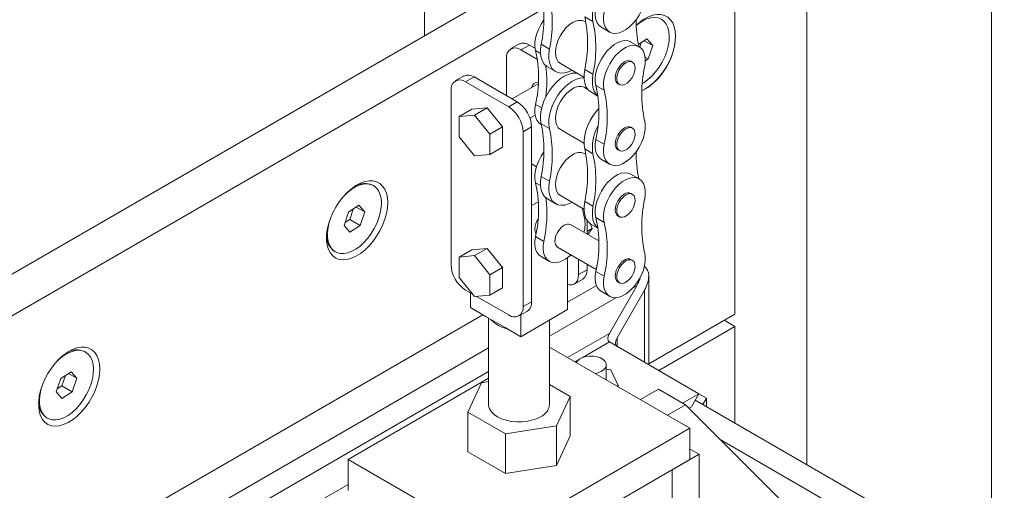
# Model space of a CAD drawing. Header units: millimetres. Extents: x 525 to 29324, y 175 to 20618.
# Tile 455 of 588: x 25311 to 25698, y 12369 to 12554. Entities that reach past the tile are written whole.
import ezdxf

# ---------------------------------------------------------------- set-up
doc = ezdxf.new("R2010")
doc.units = ezdxf.units.MM
doc.linetypes.add('SLD-Continua', pattern=[0])

msp = doc.modelspace()

# ---------------------------------------------------------------- linework, layer by layer
at = {"color": 7, "linetype": 'SLD-Continua', "lineweight": 18, "ltscale": 35}
for p, q in [((25693.2, 12337.65), (25693.2, 13074.61)), ((25620.72, 12379.48), (25620.72, 12995.58)), ((25470.46, 12547.89), (25470.46, 12884.35)), ((25470.46, 12547.89), (25470.46, 12884.35)), ((25470.46, 12547.89), (25470.46, 12884.35)), ((25470.46, 12547.89), (25470.46, 12884.35)), ((25470.46, 12547.89), (25470.46, 12884.35)), ((25470.46, 12547.89), (25470.46, 12884.35)), ((25470.46, 12547.89), (25470.46, 12884.35)), ((25470.46, 12547.89), (25470.46, 12884.35)), ((25470.46, 12547.89), (25470.46, 12884.35)), ((25470.46, 12547.89), (25470.46, 12884.35)), ((25592.44, 12438.64), (25592.44, 12601.97)), ((25592.44, 12438.64), (25592.44, 12601.97)), ((25592.44, 12438.64), (25592.44, 12601.97)), ((25514.15, 12573.11), (25256.33, 12424.31)), ((25514.15, 12573.11), (25256.33, 12424.31)), ((25514.15, 12573.11), (25256.33, 12424.31)), ((25517.29, 12558.6), (25270.47, 12416.14)), ((25517.29, 12558.6), (25270.47, 12416.14)), ((25517.29, 12558.6), (25270.47, 12416.14)), ((25536.64, 12553.41), (25533.38, 12555.3)), ((25533.83, 12553.21), (25533.36, 12553.48)), ((25539.92, 12551.2), (25543.19, 12549.31)), ((25507.66, 12544.63), (25504.29, 12542.68)), ((25511.66, 12544.23), (25508.29, 12542.29)), ((25511.66, 12544.23), (25513.9, 12542.94)), ((25516.28, 12544.54), (25519.55, 12542.65)), ((25554.81, 12543.52), (25551.55, 12545.41)), ((25557.82, 12546.61), (25554.48, 12544.42)), ((25557.82, 12546.61), (25554.48, 12544.42)), ((25557.82, 12546.61), (25554.48, 12544.42)), ((25554.99, 12543.41), (25555.57, 12545.14)), ((25554.99, 12543.41), (25555.57, 12545.14)), ((25554.99, 12543.41), (25555.57, 12545.14)), ((25556.78, 12545.93), (25560.1, 12544.01)), ((25556.78, 12545.93), (25560.1, 12544.01)), ((25556.78, 12545.93), (25560.1, 12544.01)), ((25560.1, 12544.01), (25557.82, 12546.61)), ((25560.1, 12544.01), (25557.82, 12546.61)), ((25560.1, 12544.01), (25557.82, 12546.61)), ((25558.31, 12538.74), (25560.1, 12544.01)), ((25558.31, 12538.74), (25560.1, 12544.01)), ((25558.31, 12538.74), (25560.1, 12544.01)), ((25508.29, 12542.29), (25514.79, 12538.54)), ((25514.08, 12542.04), (25516.02, 12540.91)), ((25502.64, 12524.33), (25502.64, 12539.02)), ((25523.84, 12536.98), (25533.09, 12531.64)), ((25552.13, 12537.53), (25551.55, 12537.87)), ((25557.15, 12539.41), (25558.31, 12538.74)), ((25557.15, 12539.41), (25558.31, 12538.74)), ((25557.15, 12539.41), (25558.31, 12538.74)), ((25557.22, 12538.03), (25558.31, 12538.74)), ((25557.22, 12538.03), (25558.31, 12538.74)), ((25557.22, 12538.03), (25558.31, 12538.74)), ((25485.91, 12532.07), (25482.54, 12530.13)), ((25518.73, 12535.67), (25522, 12533.79)), ((25536.64, 12532.79), (25533.38, 12534.67)), ((25489.91, 12531.68), (25486.54, 12529.73)), ((25486.54, 12529.73), (25503.51, 12519.94)), ((25489.91, 12531.68), (25506.88, 12521.88)), ((25515.15, 12528.99), (25504.85, 12523.05)), ((25541.05, 12526.47), (25537.78, 12528.36)), ((25546.45, 12529.04), (25547.04, 12528.7)), ((25480.88, 12457.87), (25480.88, 12526.46)), ((25534.62, 12526.82), (25533.36, 12527.55)), ((25535.83, 12525.8), (25538.58, 12524.21)), ((25503.51, 12519.94), (25506.88, 12521.88)), ((25514.08, 12520.89), (25516.48, 12519.51)), ((25489.01, 12519.08), (25484.07, 12516.22)), ((25490.08, 12516.76), (25484.07, 12516.22)), ((25495.03, 12519.62), (25489.01, 12519.08)), ((25495.03, 12519.62), (25490.08, 12516.76)), ((25496.09, 12509.29), (25490.08, 12516.76)), ((25501.04, 12512.14), (25495.03, 12519.62)), ((25511.87, 12515.55), (25513.94, 12516.75)), ((25484.07, 12516.22), (25484.07, 12508.21)), ((25516.22, 12513.02), (25516.37, 12512.94)), ((25516.28, 12513.31), (25519.55, 12511.42)), ((25501.04, 12512.14), (25496.09, 12509.29)), ((25496.09, 12501.27), (25496.09, 12509.29)), ((25501.04, 12504.13), (25501.04, 12512.14)), ((25512.53, 12512.08), (25509.17, 12510.14)), ((25509.17, 12510.14), (25509.17, 12441.54)), ((25512.53, 12512.08), (25512.53, 12443.48)), ((25523.84, 12511.05), (25533.09, 12505.71)), ((25552.13, 12511.6), (25551.55, 12511.94)), ((25484.07, 12508.21), (25490.08, 12500.73)), ((25541.05, 12505.33), (25537.78, 12507.21)), ((25490.08, 12500.73), (25496.09, 12501.27)), ((25501.04, 12504.13), (25496.09, 12501.27)), ((25533.83, 12501.35), (25533.36, 12501.62)), ((25536.64, 12501.55), (25533.38, 12503.44)), ((25546.45, 12503.11), (25547.04, 12502.77)), ((25514.44, 12496.43), (25512.53, 12497.54)), ((25539.92, 12499.34), (25543.19, 12497.46)), ((25554.81, 12491.66), (25551.55, 12493.55)), ((25514.08, 12490.18), (25516.02, 12489.06)), ((25516.28, 12492.68), (25519.55, 12490.8)), ((25450.39, 12489.03), (25450.03, 12489.24)), ((25450.39, 12489.03), (25450.03, 12489.24)), ((25450.39, 12489.03), (25450.03, 12489.24)), ((25552.13, 12485.67), (25551.55, 12486.01)), ((25512.53, 12481.21), (25515.18, 12482.74)), ((25518.73, 12483.81), (25522, 12481.93)), ((25523.84, 12485.12), (25533.09, 12479.78)), ((25536.64, 12480.93), (25533.38, 12482.81)), ((25440.61, 12478.64), (25438.82, 12473.37)), ((25440.61, 12478.64), (25438.82, 12473.37)), ((25440.61, 12478.64), (25438.82, 12473.37)), ((25444.68, 12481.31), (25440.61, 12478.64)), ((25444.68, 12481.31), (25440.61, 12478.64)), ((25444.68, 12481.31), (25440.61, 12478.64)), ((25441.07, 12475.81), (25442.44, 12479.84)), ((25441.07, 12475.81), (25442.44, 12479.84)), ((25441.07, 12475.81), (25442.44, 12479.84)), ((25443.64, 12480.63), (25446.96, 12478.72)), ((25443.64, 12480.63), (25446.96, 12478.72)), ((25443.64, 12480.63), (25446.96, 12478.72)), ((25446.96, 12478.72), (25444.68, 12481.31)), ((25446.96, 12478.72), (25444.68, 12481.31)), ((25446.96, 12478.72), (25444.68, 12481.31)), ((25445.17, 12473.45), (25446.96, 12478.72)), ((25445.17, 12473.45), (25446.96, 12478.72)), ((25445.17, 12473.45), (25446.96, 12478.72)), ((25439.24, 12474.61), (25441.07, 12475.81)), ((25439.24, 12474.61), (25441.07, 12475.81)), ((25439.24, 12474.61), (25441.07, 12475.81)), ((25441.07, 12475.81), (25445.17, 12473.45)), ((25441.07, 12475.81), (25445.17, 12473.45)), ((25441.07, 12475.81), (25445.17, 12473.45)), ((25534.29, 12475.4), (25534.29, 12470.04)), ((25535.52, 12474.14), (25536.28, 12472.2)), ((25535.57, 12474.03), (25535.64, 12474.06)), ((25535.83, 12473.95), (25538.58, 12472.36)), ((25541.05, 12474.61), (25537.78, 12476.5)), ((25546.45, 12477.18), (25547.04, 12476.85)), ((25438.82, 12473.37), (25441.1, 12470.77)), ((25438.82, 12473.37), (25441.1, 12470.77)), ((25438.82, 12473.37), (25441.1, 12470.77)), ((25441.1, 12470.77), (25445.17, 12473.45)), ((25441.1, 12470.77), (25445.17, 12473.45)), ((25441.1, 12470.77), (25445.17, 12473.45)), ((25538.95, 12467.35), (25527.84, 12473.76)), ((25536.28, 12472.2), (25534.29, 12471.05)), ((25536.28, 12472.2), (25534.63, 12469.85)), ((25514.08, 12469.03), (25517.34, 12467.15)), ((25435.04, 12463.26), (25435.39, 12463.05)), ((25435.04, 12463.26), (25435.39, 12463.05)), ((25435.04, 12463.26), (25435.39, 12463.05)), ((25489.01, 12463.88), (25484.07, 12461.02)), ((25495.03, 12464.42), (25489.01, 12463.88)), ((25495.03, 12464.42), (25490.08, 12461.56)), ((25501.04, 12456.94), (25495.03, 12464.42)), ((25522.75, 12464.94), (25537.94, 12456.17)), ((25490.08, 12461.56), (25484.07, 12461.02)), ((25484.07, 12461.02), (25484.07, 12453)), ((25496.09, 12454.08), (25490.08, 12461.56)), ((25516.22, 12461.17), (25519.49, 12459.28)), ((25526.68, 12460.79), (25526.68, 12440.37)), ((25530.92, 12460.22), (25530.92, 12454.1)), ((25552.13, 12459.74), (25551.55, 12460.08)), ((25501.04, 12456.94), (25496.09, 12454.08)), ((25501.04, 12448.92), (25501.04, 12456.94)), ((25530.92, 12454.1), (25534.29, 12456.04)), ((25534.29, 12458.28), (25534.29, 12456.04)), ((25541.05, 12453.47), (25537.78, 12455.35)), ((25556.86, 12457.27), (25556.83, 12457.29)), ((25484.07, 12453), (25490.08, 12445.53)), ((25496.09, 12446.07), (25496.09, 12454.08)), ((25529.26, 12450.43), (25532.63, 12452.38)), ((25546.45, 12451.26), (25547.04, 12450.92)), ((25558.53, 12418.76), (25558.53, 12453.59)), ((25489.33, 12446.46), (25486.54, 12448.07)), ((25488.49, 12446.94), (25488.49, 12441.19)), ((25501.04, 12448.92), (25496.09, 12446.07)), ((25538.01, 12449.86), (25526.68, 12443.32)), ((25539.92, 12447.49), (25543.19, 12445.6)), ((25543.09, 12431.05), (25553.86, 12449.71)), ((25543.13, 12431.03), (25553.9, 12449.69)), ((25546.09, 12429.32), (25556.86, 12447.98)), ((25553.86, 12449.71), (25552.17, 12448.74)), ((25553.9, 12449.69), (25553.9, 12449.78)), ((25556.86, 12419.72), (25556.86, 12447.98)), ((25490.08, 12445.53), (25496.09, 12446.07)), ((25503.51, 12438.27), (25490.82, 12445.59)), ((25509.17, 12441.54), (25512.53, 12443.48)), ((25545.83, 12445.08), (25519.59, 12429.93)), ((25488.49, 12441.19), (25494.72, 12437.6)), ((25507.51, 12437.88), (25510.88, 12439.82)), ((25517.48, 12435.07), (25526.68, 12440.37)), ((25493.37, 12438.38), (25222.64, 12282.13)), ((25494.72, 12437.6), (25502.07, 12433.36)), ((25495.59, 12437.1), (25495.59, 12403.22)), ((25496.56, 12436.42), (25496.41, 12436.62)), ((25496.56, 12436.42), (25496.55, 12436.54)), ((25508.29, 12438.33), (25508.29, 12429.76)), ((25519.59, 12403.22), (25519.59, 12436.28)), ((25558.53, 12419.07), (25592.44, 12438.64)), ((25558.53, 12419.07), (25592.44, 12438.64)), ((25558.53, 12419.07), (25592.44, 12438.64)), ((25592.44, 12433.74), (25588.19, 12436.19)), ((25592.44, 12433.74), (25588.19, 12436.19)), ((25592.44, 12433.74), (25588.19, 12436.19)), ((25502.07, 12433.36), (25508.29, 12429.76)), ((25502.85, 12432.9), (25502.86, 12432.78)), ((25503.2, 12432.7), (25502.86, 12432.78)), ((25508.29, 12429.76), (25517.48, 12435.07)), ((25516.18, 12434.32), (25515.96, 12434.19)), ((25592.44, 12433.74), (25562.51, 12416.46)), ((25592.44, 12433.74), (25562.51, 12416.46)), ((25592.44, 12433.74), (25562.51, 12416.46)), ((25592.44, 12395.81), (25592.44, 12433.74)), ((25592.44, 12395.81), (25592.44, 12433.74)), ((25592.44, 12395.81), (25592.44, 12433.74)), ((25543.09, 12431.05), (25526.67, 12421.58)), ((25543.09, 12427.67), (25532.39, 12421.5)), ((25578.26, 12407.37), (25543.09, 12427.67)), ((25546.09, 12425.94), (25546.09, 12429.32)), ((25495.59, 12425.37), (25224.74, 12269.06)), ((25337.25, 12423.74), (25336.9, 12423.94)), ((25337.25, 12423.74), (25336.9, 12423.94)), ((25337.25, 12423.74), (25336.9, 12423.94)), ((25574.76, 12393.82), (25519.59, 12425.67)), ((25530.98, 12420.68), (25529.6, 12419.89)), ((25495.59, 12416.08), (25224.74, 12259.76)), ((25331.54, 12416.02), (25327.47, 12413.34)), ((25331.54, 12416.02), (25327.47, 12413.34)), ((25331.54, 12416.02), (25327.47, 12413.34)), ((25333.82, 12413.42), (25331.54, 12416.02)), ((25333.82, 12413.42), (25331.54, 12416.02)), ((25333.82, 12413.42), (25331.54, 12416.02)), ((25541.87, 12412.81), (25541.87, 12418.67)), ((25543.63, 12416.77), (25541.87, 12417.05)), ((25546.47, 12410.66), (25543.63, 12416.77)), ((25327.47, 12413.34), (25325.68, 12408.07)), ((25327.47, 12413.34), (25325.68, 12408.07)), ((25327.47, 12413.34), (25325.68, 12408.07)), ((25327.93, 12410.52), (25329.3, 12414.54)), ((25327.93, 12410.52), (25329.3, 12414.54)), ((25327.93, 12410.52), (25329.3, 12414.54)), ((25330.51, 12415.34), (25333.82, 12413.42)), ((25330.51, 12415.34), (25333.82, 12413.42)), ((25330.51, 12415.34), (25333.82, 12413.42)), ((25332.03, 12408.15), (25333.82, 12413.42)), ((25332.03, 12408.15), (25333.82, 12413.42)), ((25332.03, 12408.15), (25333.82, 12413.42)), ((25495.59, 12413.42), (25440.41, 12381.58)), ((25495.59, 12412.12), (25492.89, 12411.7)), ((25325.68, 12408.07), (25327.96, 12405.48)), ((25325.68, 12408.07), (25327.96, 12405.48)), ((25325.68, 12408.07), (25327.96, 12405.48)), ((25326.1, 12409.32), (25327.93, 12410.52)), ((25326.1, 12409.32), (25327.93, 12410.52)), ((25326.1, 12409.32), (25327.93, 12410.52)), ((25327.93, 12410.52), (25332.03, 12408.15)), ((25327.93, 12410.52), (25332.03, 12408.15)), ((25327.93, 12410.52), (25332.03, 12408.15)), ((25327.96, 12405.48), (25332.03, 12408.15)), ((25327.96, 12405.48), (25332.03, 12408.15)), ((25327.96, 12405.48), (25332.03, 12408.15)), ((25492.89, 12411.7), (25487.51, 12400.11)), ((25527.66, 12406.32), (25519.59, 12410.98)), ((25546.03, 12410.41), (25546.47, 12410.66)), ((25546.47, 12410.66), (25546.47, 12410.15)), ((25555.32, 12405.04), (25562.39, 12409.12)), ((25562.39, 12409.12), (25572.99, 12402.99)), ((25522.28, 12394.74), (25527.66, 12406.32)), ((25527.66, 12406.32), (25527.66, 12390.81)), ((25578.26, 12407.37), (25571.83, 12403.66)), ((25578.26, 12407.37), (25575.3, 12402.24)), ((25576.8, 12404.84), (25698.27, 12334.73)), ((25581.26, 12405.64), (25578.26, 12407.37)), ((25579.8, 12403.1), (25581.26, 12405.64)), ((25581.26, 12402.26), (25581.26, 12405.64)), ((25565.93, 12398.92), (25572.99, 12402.99)), ((25572.99, 12402.99), (25611.88, 12364.19)), ((25575.3, 12402.24), (25574.32, 12401.67)), ((25321.9, 12397.96), (25322.25, 12397.76)), ((25321.9, 12397.96), (25322.25, 12397.76)), ((25321.9, 12397.96), (25322.25, 12397.76)), ((25487.51, 12400.11), (25502.21, 12391.63)), ((25487.51, 12400.11), (25487.51, 12384.6)), ((25496.98, 12348.93), (25574.76, 12393.82)), ((25502.21, 12391.63), (25522.28, 12394.74)), ((25522.28, 12394.74), (25522.28, 12379.22)), ((25574.76, 12381.57), (25574.76, 12393.82)), ((25502.21, 12391.63), (25502.21, 12376.11)), ((25522.28, 12379.22), (25527.66, 12390.81)), ((25693.55, 12327.66), (25586.68, 12389.34)), ((25586.68, 12389.34), (25693.55, 12327.66)), ((25574.76, 12385.65), (25578.3, 12383.61)), ((25440.41, 12369.33), (25440.41, 12381.58)), ((25440.41, 12381.58), (25496.98, 12348.93)), ((25487.51, 12384.6), (25502.21, 12376.11)), ((25496.98, 12336.68), (25574.76, 12381.57)), ((25567.69, 12377.49), (25578.3, 12383.61)), ((25578.3, 12383.61), (25578.3, 12297.86)), ((25502.21, 12376.11), (25522.28, 12379.22)), ((25567.69, 12377.49), (25567.69, 12291.74)), ((25440.41, 12371.79), (25224.74, 12247.32))]:
    msp.add_line(p, q, dxfattribs=at)
at = {"color": 7, "linetype": 'SLD-Continua', "lineweight": 18, "ltscale": 35, "flags": 128}
for points in [[(25541.05, 12557.18), (25540.81, 12555.42), (25540.82, 12553.78), (25541.07, 12552.3), (25541.57, 12551.04), (25542.29, 12550.03), (25543.21, 12549.3), (25544.3, 12548.88), (25545.54, 12548.77), (25546.88, 12548.99), (25548.29, 12549.51), (25549.71, 12550.34), (25551.12, 12551.43), (25552.46, 12552.77), (25553.7, 12554.3), (25554.8, 12555.99), (25555.72, 12557.78), (25556.44, 12559.62), (25556.93, 12561.45), (25557.19, 12563.22), (25557.19, 12564.88), (25556.96, 12566.36)], [(25537.78, 12559.07), (25537.54, 12557.31), (25537.55, 12555.66), (25537.81, 12554.19), (25538.3, 12552.93), (25539.02, 12551.92), (25539.92, 12551.2)], [(25569.1, 12547.67), (25568.97, 12549.61), (25568.59, 12551.37), (25567.96, 12552.9), (25567.11, 12554.17), (25566.03, 12555.16), (25564.77, 12555.83), (25563.34, 12556.19), (25561.78, 12556.22), (25560.12, 12555.91), (25558.4, 12555.28), (25556.64, 12554.35), (25554.9, 12553.12), (25553.58, 12551.99)], [(25553.58, 12551.99), (25554.9, 12553.12), (25556.64, 12554.35), (25558.4, 12555.28), (25560.12, 12555.91), (25561.78, 12556.22), (25563.34, 12556.19), (25564.77, 12555.83), (25566.03, 12555.16), (25567.11, 12554.17), (25567.96, 12552.9), (25568.59, 12551.37), (25568.97, 12549.61), (25569.1, 12547.67), (25568.97, 12545.57), (25568.59, 12543.37), (25567.96, 12541.12), (25567.11, 12538.86), (25566.03, 12536.63), (25564.77, 12534.5), (25563.34, 12532.5), (25561.78, 12530.67), (25560.12, 12529.06), (25558.4, 12527.69), (25556.64, 12526.61), (25555.82, 12526.2), (25556.64, 12526.61), (25558.4, 12527.69), (25560.12, 12529.06), (25561.78, 12530.67), (25563.34, 12532.5), (25564.77, 12534.5), (25566.03, 12536.63), (25567.11, 12538.86), (25567.96, 12541.12), (25568.59, 12543.37), (25568.97, 12545.57), (25569.1, 12547.67), (25568.97, 12549.61), (25568.59, 12551.37), (25567.96, 12552.9), (25567.11, 12554.17), (25566.03, 12555.16), (25564.77, 12555.83), (25563.34, 12556.19), (25561.78, 12556.22), (25560.12, 12555.91), (25558.4, 12555.28), (25556.64, 12554.35), (25554.9, 12553.12), (25553.58, 12551.99)], [(25517.38, 12554.16), (25517.33, 12554.1), (25516.24, 12552.41), (25515.31, 12550.62), (25514.6, 12548.78), (25514.1, 12546.95), (25513.85, 12545.18), (25513.84, 12543.52), (25514.08, 12542.04)], [(25528.6, 12553.01), (25527.29, 12552.1), (25526.02, 12550.93), (25524.86, 12549.54), (25523.84, 12547.98), (25523, 12546.32), (25522.38, 12544.61), (25521.99, 12542.93), (25521.87, 12541.34), (25521.99, 12539.9), (25522.38, 12538.66), (25523, 12537.67), (25523.84, 12536.98), (25523.84, 12536.98)], [(25553.65, 12551.91), (25554.62, 12552.67), (25556.24, 12553.71), (25557.86, 12554.46), (25559.43, 12554.91), (25560.93, 12555.03), (25562.31, 12554.84), (25563.54, 12554.32), (25564.59, 12553.51), (25565.45, 12552.41), (25566.08, 12551.04), (25566.48, 12549.46), (25566.63, 12547.68), (25566.53, 12545.75), (25566.19, 12543.72), (25565.61, 12541.63), (25564.81, 12539.54), (25563.8, 12537.49), (25562.6, 12535.53), (25561.26, 12533.7), (25559.79, 12532.06), (25558.23, 12530.63), (25556.62, 12529.45), (25556, 12529.07)], [(25553.65, 12551.91), (25554.62, 12552.67), (25556.24, 12553.71), (25557.86, 12554.46), (25559.43, 12554.91), (25560.93, 12555.03), (25562.31, 12554.84), (25563.54, 12554.32), (25564.59, 12553.51), (25565.45, 12552.41), (25566.08, 12551.04), (25566.48, 12549.46), (25566.63, 12547.68), (25566.53, 12545.75), (25566.19, 12543.72), (25565.61, 12541.63), (25564.81, 12539.54), (25563.8, 12537.49), (25562.6, 12535.53), (25561.26, 12533.7), (25559.79, 12532.06), (25558.23, 12530.63), (25556.62, 12529.45), (25556, 12529.07)], [(25553.65, 12551.91), (25554.62, 12552.67), (25556.24, 12553.71), (25557.86, 12554.46), (25559.43, 12554.91), (25560.93, 12555.03), (25562.31, 12554.84), (25563.54, 12554.32), (25564.59, 12553.51), (25565.45, 12552.41), (25566.08, 12551.04), (25566.48, 12549.46), (25566.63, 12547.68), (25566.53, 12545.75), (25566.19, 12543.72), (25565.61, 12541.63), (25564.81, 12539.54), (25563.8, 12537.49), (25562.6, 12535.53), (25561.26, 12533.7), (25559.79, 12532.06), (25558.23, 12530.63), (25556.62, 12529.45), (25556, 12529.07)], [(25516.28, 12544.54), (25516.02, 12542.63), (25516.02, 12540.85), (25516.28, 12539.24), (25516.78, 12537.84), (25517.51, 12536.7), (25518.46, 12535.84), (25518.73, 12535.67)], [(25551.55, 12545.41), (25551.53, 12545.42), (25550.43, 12545.84), (25549.2, 12545.95), (25547.85, 12545.73), (25546.45, 12545.21), (25545.02, 12544.38), (25543.61, 12543.29), (25542.27, 12541.95), (25541.04, 12540.42), (25539.94, 12538.73), (25539.02, 12536.94), (25538.3, 12535.1), (25537.81, 12533.27), (25537.55, 12531.5), (25537.54, 12529.84), (25537.78, 12528.36)], [(25556.96, 12535.65), (25557.19, 12537.41), (25557.19, 12539.06), (25556.93, 12540.53), (25556.44, 12541.79), (25555.72, 12542.8), (25554.8, 12543.53), (25553.7, 12543.95), (25552.46, 12544.06), (25551.12, 12543.85), (25549.71, 12543.32), (25548.29, 12542.5), (25546.88, 12541.4), (25545.54, 12540.07), (25544.3, 12538.53), (25543.21, 12536.84), (25542.29, 12535.05), (25541.57, 12533.21), (25541.07, 12531.38), (25540.82, 12529.61), (25540.81, 12527.96), (25541.05, 12526.47)], [(25519.55, 12542.65), (25519.29, 12540.75), (25519.29, 12538.97), (25519.54, 12537.36), (25520.05, 12535.96), (25520.78, 12534.81), (25521.73, 12533.96), (25522.86, 12533.4), (25524.15, 12533.17), (25525.57, 12533.27), (25527.06, 12533.7), (25528.42, 12534.34)], [(25549, 12537.61), (25548.03, 12536.9), (25547.13, 12535.93), (25546.37, 12534.77), (25545.8, 12533.52), (25545.47, 12532.26), (25545.41, 12531.09), (25545.61, 12530.1), (25546.06, 12529.35), (25546.45, 12529.04)], [(25549.59, 12537.28), (25548.62, 12536.56), (25547.72, 12535.59), (25546.95, 12534.44), (25546.39, 12533.18), (25546.06, 12531.93), (25545.99, 12530.76), (25546.19, 12529.76), (25546.64, 12529.02), (25547.31, 12528.57), (25548.15, 12528.47), (25549.1, 12528.71), (25550.08, 12529.28), (25551.02, 12530.13), (25551.86, 12531.2), (25552.53, 12532.41), (25552.98, 12533.68), (25553.18, 12534.91), (25553.11, 12536), (25552.79, 12536.88), (25552.22, 12537.47), (25551.46, 12537.75), (25550.56, 12537.68), (25549.59, 12537.28)], [(25530.45, 12533.16), (25529.78, 12533.24), (25528.37, 12533.14), (25526.87, 12532.71), (25525.33, 12531.97), (25523.8, 12530.94), (25522.3, 12529.64), (25520.89, 12528.11), (25519.6, 12526.38), (25518.46, 12524.52), (25517.51, 12522.57), (25516.78, 12520.58), (25516.28, 12518.6), (25516.02, 12516.7), (25516.02, 12514.92), (25516.28, 12513.31)], [(25533.38, 12534.67), (25533.12, 12532.77), (25533.12, 12530.98), (25533.38, 12529.37), (25533.88, 12527.98), (25534.61, 12526.83), (25535.56, 12525.97), (25535.83, 12525.8)], [(25536.64, 12532.79), (25536.39, 12530.88), (25536.39, 12529.1), (25536.64, 12527.49), (25537.14, 12526.09), (25537.88, 12524.95), (25538.57, 12524.27)], [(25533.1, 12531.35), (25533.05, 12531.35), (25531.63, 12531.25), (25530.14, 12530.83), (25528.6, 12530.09), (25527.06, 12529.05), (25525.57, 12527.75), (25524.15, 12526.22), (25522.86, 12524.5), (25521.73, 12522.64), (25520.78, 12520.68), (25520.05, 12518.69), (25519.54, 12516.72), (25519.29, 12514.81), (25519.29, 12513.03), (25519.55, 12511.42)], [(25528.6, 12527.08), (25527.29, 12526.17), (25526.02, 12525), (25524.86, 12523.61), (25523.84, 12522.05), (25523, 12520.39), (25522.38, 12518.68), (25521.99, 12517), (25521.87, 12515.41), (25521.99, 12513.97), (25522.38, 12512.73), (25523, 12511.75), (25523.84, 12511.05), (25523.84, 12511.05)], [(25514.08, 12520.89), (25513.84, 12519.13), (25513.85, 12517.49), (25514.1, 12516.01), (25514.6, 12514.75), (25515.31, 12513.74), (25516.22, 12513.02)], [(25538.94, 12519.31), (25537.98, 12518.24), (25536.69, 12516.52), (25535.56, 12514.65), (25534.61, 12512.7), (25533.88, 12510.71), (25533.38, 12508.74), (25533.12, 12506.83), (25533.12, 12505.05), (25533.38, 12503.44)], [(25541.05, 12505.33), (25540.81, 12503.56), (25540.82, 12501.92), (25541.07, 12500.45), (25541.57, 12499.18), (25542.29, 12498.17), (25543.21, 12497.45), (25544.3, 12497.02), (25545.54, 12496.92), (25546.88, 12497.13), (25548.29, 12497.66), (25549.71, 12498.48), (25551.12, 12499.58), (25552.46, 12500.91), (25553.7, 12502.45), (25554.8, 12504.14), (25555.72, 12505.93), (25556.44, 12507.77), (25556.93, 12509.6), (25557.19, 12511.37), (25557.19, 12513.02), (25556.96, 12514.51)], [(25549, 12511.69), (25548.03, 12510.97), (25547.13, 12510), (25546.37, 12508.85), (25545.8, 12507.59), (25545.47, 12506.34), (25545.41, 12505.17), (25545.61, 12504.17), (25546.06, 12503.43), (25546.45, 12503.11)], [(25549.59, 12511.35), (25548.62, 12510.63), (25547.72, 12509.66), (25546.95, 12508.51), (25546.39, 12507.25), (25546.06, 12506), (25545.99, 12504.83), (25546.19, 12503.83), (25546.64, 12503.09), (25547.31, 12502.65), (25548.15, 12502.54), (25549.1, 12502.78), (25550.08, 12503.35), (25551.02, 12504.2), (25551.86, 12505.27), (25552.53, 12506.49), (25552.98, 12507.75), (25553.18, 12508.98), (25553.11, 12510.07), (25552.79, 12510.95), (25552.22, 12511.55), (25551.46, 12511.82), (25550.56, 12511.75), (25549.59, 12511.35)], [(25537.78, 12507.21), (25537.54, 12505.45), (25537.55, 12503.81), (25537.81, 12502.33), (25538.3, 12501.07), (25539.02, 12500.06), (25539.92, 12499.34)], [(25517.38, 12502.3), (25517.33, 12502.24), (25516.24, 12500.55), (25515.31, 12498.76), (25514.6, 12496.92), (25514.1, 12495.09), (25513.85, 12493.32), (25513.84, 12491.67), (25514.08, 12490.18)], [(25528.6, 12501.15), (25527.29, 12500.24), (25526.02, 12499.07), (25524.86, 12497.68), (25523.84, 12496.12), (25523, 12494.46), (25522.38, 12492.76), (25521.99, 12491.08), (25521.87, 12489.48), (25521.99, 12488.04), (25522.38, 12486.8), (25523, 12485.82), (25523.84, 12485.12), (25523.84, 12485.12)], [(25551.55, 12493.55), (25551.53, 12493.56), (25550.43, 12493.98), (25549.2, 12494.09), (25547.85, 12493.88), (25546.45, 12493.35), (25545.02, 12492.53), (25543.61, 12491.43), (25542.27, 12490.09), (25541.04, 12488.56), (25539.94, 12486.87), (25539.02, 12485.08), (25538.3, 12483.24), (25537.81, 12481.41), (25537.55, 12479.64), (25537.54, 12477.99), (25537.78, 12476.5)], [(25455.96, 12482.37), (25455.83, 12484.32), (25455.45, 12486.07), (25454.83, 12487.6), (25453.97, 12488.88), (25452.9, 12489.86), (25451.63, 12490.54), (25450.21, 12490.89), (25448.65, 12490.92), (25446.99, 12490.61), (25445.26, 12489.99), (25443.51, 12489.05), (25441.76, 12487.82), (25440.07, 12486.33), (25438.45, 12484.6), (25436.95, 12482.69), (25435.6, 12480.61), (25434.43, 12478.43), (25433.47, 12476.18), (25432.72, 12473.91), (25432.22, 12471.68), (25431.96, 12469.53), (25431.96, 12467.5), (25432.22, 12465.65), (25432.72, 12464), (25433.47, 12462.59), (25434.43, 12461.46), (25435.6, 12460.63), (25436.95, 12460.11), (25438.45, 12459.92), (25440.07, 12460.06), (25441.76, 12460.53), (25443.51, 12461.31), (25445.26, 12462.4), (25446.99, 12463.76), (25448.65, 12465.37), (25450.21, 12467.2), (25451.63, 12469.2), (25452.9, 12471.34), (25453.97, 12473.56), (25454.83, 12475.82), (25455.45, 12478.08), (25455.83, 12480.27), (25455.96, 12482.37)], [(25455.96, 12482.37), (25455.83, 12484.32), (25455.45, 12486.07), (25454.83, 12487.6), (25453.97, 12488.88), (25452.9, 12489.86), (25451.63, 12490.54), (25450.21, 12490.89), (25448.65, 12490.92), (25446.99, 12490.61), (25445.26, 12489.99), (25443.51, 12489.05), (25441.76, 12487.82), (25440.07, 12486.33), (25438.45, 12484.6), (25436.95, 12482.69), (25435.6, 12480.61), (25434.43, 12478.43), (25433.47, 12476.18), (25432.72, 12473.91), (25432.22, 12471.68), (25431.96, 12469.53), (25431.96, 12467.5), (25432.22, 12465.65), (25432.72, 12464), (25433.47, 12462.59), (25434.43, 12461.46), (25435.6, 12460.63), (25436.95, 12460.11), (25438.45, 12459.92), (25440.07, 12460.06), (25441.76, 12460.53), (25443.51, 12461.31), (25445.26, 12462.4), (25446.99, 12463.76), (25448.65, 12465.37), (25450.21, 12467.2), (25451.63, 12469.2), (25452.9, 12471.34), (25453.97, 12473.56), (25454.83, 12475.82), (25455.45, 12478.08), (25455.83, 12480.27), (25455.96, 12482.37)], [(25455.96, 12482.37), (25455.83, 12484.32), (25455.45, 12486.07), (25454.83, 12487.6), (25453.97, 12488.88), (25452.9, 12489.86), (25451.63, 12490.54), (25450.21, 12490.89), (25448.65, 12490.92), (25446.99, 12490.61), (25445.26, 12489.99), (25443.51, 12489.05), (25441.76, 12487.82), (25440.07, 12486.33), (25438.45, 12484.6), (25436.95, 12482.69), (25435.6, 12480.61), (25434.43, 12478.43), (25433.47, 12476.18), (25432.72, 12473.91), (25432.22, 12471.68), (25431.96, 12469.53), (25431.96, 12467.5), (25432.22, 12465.65), (25432.72, 12464), (25433.47, 12462.59), (25434.43, 12461.46), (25435.6, 12460.63), (25436.95, 12460.11), (25438.45, 12459.92), (25440.07, 12460.06), (25441.76, 12460.53), (25443.51, 12461.31), (25445.26, 12462.4), (25446.99, 12463.76), (25448.65, 12465.37), (25450.21, 12467.2), (25451.63, 12469.2), (25452.9, 12471.34), (25453.97, 12473.56), (25454.83, 12475.82), (25455.45, 12478.08), (25455.83, 12480.27), (25455.96, 12482.37)], [(25438.5, 12484.66), (25439.9, 12486.07), (25441.49, 12487.38), (25443.11, 12488.42), (25444.72, 12489.17), (25446.3, 12489.61), (25447.79, 12489.74), (25449.17, 12489.54), (25450.4, 12489.03), (25451.45, 12488.21), (25452.31, 12487.11), (25452.94, 12485.75), (25453.34, 12484.16), (25453.49, 12482.38), (25453.4, 12480.45), (25453.06, 12478.42), (25452.48, 12476.34), (25451.67, 12474.24), (25450.66, 12472.19), (25449.47, 12470.23), (25448.12, 12468.41), (25446.65, 12466.76), (25445.09, 12465.33), (25443.48, 12464.16), (25441.86, 12463.26), (25440.26, 12462.66), (25438.72, 12462.37), (25437.28, 12462.41), (25435.97, 12462.76), (25434.83, 12463.43), (25433.87, 12464.39), (25433.12, 12465.63), (25432.61, 12467.11), (25432.33, 12468.8), (25432.3, 12470.65), (25432.52, 12472.64), (25432.98, 12474.7), (25433.23, 12475.53)], [(25438.5, 12484.66), (25439.9, 12486.07), (25441.49, 12487.38), (25443.11, 12488.42), (25444.72, 12489.17), (25446.3, 12489.61), (25447.79, 12489.74), (25449.17, 12489.54), (25450.4, 12489.03), (25451.45, 12488.21), (25452.31, 12487.11), (25452.94, 12485.75), (25453.34, 12484.16), (25453.49, 12482.38), (25453.4, 12480.45), (25453.06, 12478.42), (25452.48, 12476.34), (25451.67, 12474.24), (25450.66, 12472.19), (25449.47, 12470.23), (25448.12, 12468.41), (25446.65, 12466.76), (25445.09, 12465.33), (25443.48, 12464.16), (25441.86, 12463.26), (25440.26, 12462.66), (25438.72, 12462.37), (25437.28, 12462.41), (25435.97, 12462.76), (25434.83, 12463.43), (25433.87, 12464.39), (25433.12, 12465.63), (25432.61, 12467.11), (25432.33, 12468.8), (25432.3, 12470.65), (25432.52, 12472.64), (25432.98, 12474.7), (25433.23, 12475.53)], [(25438.5, 12484.66), (25439.9, 12486.07), (25441.49, 12487.38), (25443.11, 12488.42), (25444.72, 12489.17), (25446.3, 12489.61), (25447.79, 12489.74), (25449.17, 12489.54), (25450.4, 12489.03), (25451.45, 12488.21), (25452.31, 12487.11), (25452.94, 12485.75), (25453.34, 12484.16), (25453.49, 12482.38), (25453.4, 12480.45), (25453.06, 12478.42), (25452.48, 12476.34), (25451.67, 12474.24), (25450.66, 12472.19), (25449.47, 12470.23), (25448.12, 12468.41), (25446.65, 12466.76), (25445.09, 12465.33), (25443.48, 12464.16), (25441.86, 12463.26), (25440.26, 12462.66), (25438.72, 12462.37), (25437.28, 12462.41), (25435.97, 12462.76), (25434.83, 12463.43), (25433.87, 12464.39), (25433.12, 12465.63), (25432.61, 12467.11), (25432.33, 12468.8), (25432.3, 12470.65), (25432.52, 12472.64), (25432.98, 12474.7), (25433.23, 12475.53)], [(25516.28, 12492.68), (25516.02, 12490.78), (25516.02, 12489), (25516.28, 12487.38), (25516.78, 12485.99), (25517.51, 12484.84), (25518.46, 12483.98), (25518.73, 12483.81)], [(25519.55, 12490.8), (25519.29, 12488.89), (25519.29, 12487.11), (25519.54, 12485.5), (25520.05, 12484.1), (25520.78, 12482.96), (25521.73, 12482.1), (25522.86, 12481.55), (25524.15, 12481.32), (25525.57, 12481.42), (25527.06, 12481.84), (25528.42, 12482.48)], [(25556.96, 12483.8), (25557.19, 12485.56), (25557.19, 12487.2), (25556.93, 12488.68), (25556.44, 12489.94), (25555.72, 12490.95), (25554.8, 12491.67), (25553.7, 12492.1), (25552.46, 12492.2), (25551.12, 12491.99), (25549.71, 12491.47), (25548.29, 12490.64), (25546.88, 12489.55), (25545.54, 12488.21), (25544.3, 12486.67), (25543.21, 12484.99), (25542.29, 12483.19), (25541.57, 12481.36), (25541.07, 12479.52), (25540.82, 12477.75), (25540.81, 12476.1), (25541.05, 12474.61)], [(25549, 12485.76), (25548.03, 12485.04), (25547.13, 12484.07), (25546.37, 12482.92), (25545.8, 12481.66), (25545.47, 12480.41), (25545.41, 12479.24), (25545.61, 12478.24), (25546.06, 12477.5), (25546.45, 12477.18)], [(25549.59, 12485.42), (25548.62, 12484.7), (25547.72, 12483.73), (25546.95, 12482.58), (25546.39, 12481.33), (25546.06, 12480.07), (25545.99, 12478.9), (25546.19, 12477.91), (25546.64, 12477.16), (25547.31, 12476.72), (25548.15, 12476.61), (25549.1, 12476.85), (25550.08, 12477.42), (25551.02, 12478.27), (25551.86, 12479.34), (25552.53, 12480.56), (25552.98, 12481.82), (25553.18, 12483.05), (25553.11, 12484.14), (25552.79, 12485.02), (25552.22, 12485.62), (25551.46, 12485.89), (25550.56, 12485.83), (25549.59, 12485.42)], [(25533.38, 12482.81), (25533.12, 12480.91), (25533.12, 12479.13), (25533.38, 12477.52), (25533.88, 12476.12), (25534.61, 12474.98), (25535.56, 12474.12), (25535.83, 12473.95)], [(25533.25, 12476.33), (25532.74, 12478.64), (25532.5, 12480.12)], [(25536.64, 12480.93), (25536.39, 12479.02), (25536.39, 12477.24), (25536.64, 12475.63), (25537.14, 12474.23), (25537.88, 12473.09), (25538.57, 12472.41)], [(25522.75, 12464.94), (25522.35, 12465.25), (25521.9, 12466), (25521.7, 12466.99), (25521.77, 12468.16), (25522.1, 12469.42), (25522.66, 12470.67), (25523.43, 12471.82), (25524.33, 12472.79), (25525.3, 12473.51)], [(25514.08, 12469.03), (25513.84, 12467.27), (25513.85, 12465.63), (25514.1, 12464.15), (25514.6, 12462.89), (25515.31, 12461.88), (25516.22, 12461.17)], [(25517.34, 12467.15), (25517.1, 12465.39), (25517.11, 12463.74), (25517.37, 12462.27), (25517.86, 12461.01), (25518.58, 12460), (25519.5, 12459.27), (25520.6, 12458.85), (25521.84, 12458.74), (25523.18, 12458.95), (25524.58, 12459.48), (25526.01, 12460.3), (25527.42, 12461.4), (25527.98, 12461.92)], [(25541.05, 12453.47), (25540.81, 12451.71), (25540.82, 12450.06), (25541.07, 12448.59), (25541.57, 12447.33), (25542.29, 12446.32), (25543.21, 12445.59), (25544.3, 12445.17), (25545.54, 12445.06), (25546.88, 12445.27), (25548.29, 12445.8), (25549.71, 12446.62), (25551.12, 12447.72), (25552.46, 12449.06), (25553.7, 12450.59), (25554.8, 12452.28), (25555.72, 12454.07), (25556.44, 12455.91), (25556.93, 12457.74), (25557.19, 12459.51), (25557.19, 12461.16), (25556.96, 12462.65)], [(25549, 12459.83), (25548.03, 12459.11), (25547.13, 12458.14), (25546.37, 12456.99), (25545.8, 12455.74), (25545.47, 12454.48), (25545.41, 12453.31), (25545.61, 12452.32), (25546.06, 12451.57), (25546.45, 12451.26)], [(25549.59, 12459.49), (25548.62, 12458.78), (25547.72, 12457.8), (25546.95, 12456.65), (25546.39, 12455.4), (25546.06, 12454.14), (25545.99, 12452.97), (25546.19, 12451.98), (25546.64, 12451.23), (25547.31, 12450.79), (25548.15, 12450.68), (25549.1, 12450.92), (25550.08, 12451.49), (25551.02, 12452.34), (25551.86, 12453.41), (25552.53, 12454.63), (25552.98, 12455.9), (25553.18, 12457.12), (25553.11, 12458.21), (25552.79, 12459.09), (25552.22, 12459.69), (25551.46, 12459.97), (25550.56, 12459.9), (25549.59, 12459.49)], [(25537.78, 12455.35), (25537.54, 12453.59), (25537.55, 12451.95), (25537.81, 12450.47), (25538.3, 12449.21), (25539.02, 12448.2), (25539.92, 12447.49)], [(25526.68, 12450.22), (25527.43, 12450.08), (25528.41, 12450.11), (25529.26, 12450.43), (25529.97, 12451.02), (25530.49, 12451.84), (25530.81, 12452.88), (25530.92, 12454.1)], [(25342.83, 12417.07), (25342.7, 12419.02), (25342.32, 12420.78), (25341.69, 12422.31), (25340.83, 12423.58), (25339.76, 12424.56), (25338.5, 12425.24), (25337.07, 12425.6), (25335.51, 12425.62), (25333.85, 12425.32), (25332.12, 12424.69), (25330.37, 12423.75), (25328.63, 12422.52), (25326.93, 12421.03), (25325.31, 12419.31), (25323.82, 12417.39), (25322.47, 12415.31), (25321.3, 12413.13), (25320.33, 12410.88), (25319.58, 12408.62), (25319.08, 12406.38), (25318.82, 12404.23), (25318.82, 12402.21), (25319.08, 12400.35), (25319.58, 12398.7), (25320.33, 12397.3), (25321.3, 12396.16), (25322.47, 12395.33), (25323.82, 12394.81), (25325.31, 12394.62), (25326.93, 12394.76), (25328.63, 12395.23), (25330.37, 12396.01), (25332.12, 12397.1), (25333.85, 12398.46), (25335.51, 12400.08), (25337.07, 12401.9), (25338.5, 12403.91), (25339.76, 12406.04), (25340.83, 12408.26), (25341.69, 12410.53), (25342.32, 12412.78), (25342.7, 12414.98), (25342.83, 12417.07)], [(25342.83, 12417.07), (25342.7, 12419.02), (25342.32, 12420.78), (25341.69, 12422.31), (25340.83, 12423.58), (25339.76, 12424.56), (25338.5, 12425.24), (25337.07, 12425.6), (25335.51, 12425.62), (25333.85, 12425.32), (25332.12, 12424.69), (25330.37, 12423.75), (25328.63, 12422.52), (25326.93, 12421.03), (25325.31, 12419.31), (25323.82, 12417.39), (25322.47, 12415.31), (25321.3, 12413.13), (25320.33, 12410.88), (25319.58, 12408.62), (25319.08, 12406.38), (25318.82, 12404.23), (25318.82, 12402.21), (25319.08, 12400.35), (25319.58, 12398.7), (25320.33, 12397.3), (25321.3, 12396.16), (25322.47, 12395.33), (25323.82, 12394.81), (25325.31, 12394.62), (25326.93, 12394.76), (25328.63, 12395.23), (25330.37, 12396.01), (25332.12, 12397.1), (25333.85, 12398.46), (25335.51, 12400.08), (25337.07, 12401.9), (25338.5, 12403.91), (25339.76, 12406.04), (25340.83, 12408.26), (25341.69, 12410.53), (25342.32, 12412.78), (25342.7, 12414.98), (25342.83, 12417.07)], [(25342.83, 12417.07), (25342.7, 12419.02), (25342.32, 12420.78), (25341.69, 12422.31), (25340.83, 12423.58), (25339.76, 12424.56), (25338.5, 12425.24), (25337.07, 12425.6), (25335.51, 12425.62), (25333.85, 12425.32), (25332.12, 12424.69), (25330.37, 12423.75), (25328.63, 12422.52), (25326.93, 12421.03), (25325.31, 12419.31), (25323.82, 12417.39), (25322.47, 12415.31), (25321.3, 12413.13), (25320.33, 12410.88), (25319.58, 12408.62), (25319.08, 12406.38), (25318.82, 12404.23), (25318.82, 12402.21), (25319.08, 12400.35), (25319.58, 12398.7), (25320.33, 12397.3), (25321.3, 12396.16), (25322.47, 12395.33), (25323.82, 12394.81), (25325.31, 12394.62), (25326.93, 12394.76), (25328.63, 12395.23), (25330.37, 12396.01), (25332.12, 12397.1), (25333.85, 12398.46), (25335.51, 12400.08), (25337.07, 12401.9), (25338.5, 12403.91), (25339.76, 12406.04), (25340.83, 12408.26), (25341.69, 12410.53), (25342.32, 12412.78), (25342.7, 12414.98), (25342.83, 12417.07)], [(25325.36, 12419.37), (25326.76, 12420.77), (25328.35, 12422.08), (25329.97, 12423.12), (25331.59, 12423.87), (25333.16, 12424.31), (25334.65, 12424.44), (25336.03, 12424.24), (25337.26, 12423.73), (25338.32, 12422.91), (25339.17, 12421.81), (25339.81, 12420.45), (25340.2, 12418.86), (25340.36, 12417.08), (25340.26, 12415.16), (25339.92, 12413.13), (25339.34, 12411.04), (25338.53, 12408.95), (25337.52, 12406.9), (25336.33, 12404.93), (25334.98, 12403.11), (25333.51, 12401.46), (25331.95, 12400.04), (25330.35, 12398.86), (25328.72, 12397.96), (25327.12, 12397.36), (25325.58, 12397.08), (25324.14, 12397.11), (25322.84, 12397.47), (25321.69, 12398.13), (25320.73, 12399.1), (25319.99, 12400.33), (25319.47, 12401.81), (25319.19, 12403.5), (25319.16, 12405.36), (25319.38, 12407.34), (25319.85, 12409.41), (25320.09, 12410.23)], [(25325.36, 12419.37), (25326.76, 12420.77), (25328.35, 12422.08), (25329.97, 12423.12), (25331.59, 12423.87), (25333.16, 12424.31), (25334.65, 12424.44), (25336.03, 12424.24), (25337.26, 12423.73), (25338.32, 12422.91), (25339.17, 12421.81), (25339.81, 12420.45), (25340.2, 12418.86), (25340.36, 12417.08), (25340.26, 12415.16), (25339.92, 12413.13), (25339.34, 12411.04), (25338.53, 12408.95), (25337.52, 12406.9), (25336.33, 12404.93), (25334.98, 12403.11), (25333.51, 12401.46), (25331.95, 12400.04), (25330.35, 12398.86), (25328.72, 12397.96), (25327.12, 12397.36), (25325.58, 12397.08), (25324.14, 12397.11), (25322.84, 12397.47), (25321.69, 12398.13), (25320.73, 12399.1), (25319.99, 12400.33), (25319.47, 12401.81), (25319.19, 12403.5), (25319.16, 12405.36), (25319.38, 12407.34), (25319.85, 12409.41), (25320.09, 12410.23)], [(25325.36, 12419.37), (25326.76, 12420.77), (25328.35, 12422.08), (25329.97, 12423.12), (25331.59, 12423.87), (25333.16, 12424.31), (25334.65, 12424.44), (25336.03, 12424.24), (25337.26, 12423.73), (25338.32, 12422.91), (25339.17, 12421.81), (25339.81, 12420.45), (25340.2, 12418.86), (25340.36, 12417.08), (25340.26, 12415.16), (25339.92, 12413.13), (25339.34, 12411.04), (25338.53, 12408.95), (25337.52, 12406.9), (25336.33, 12404.93), (25334.98, 12403.11), (25333.51, 12401.46), (25331.95, 12400.04), (25330.35, 12398.86), (25328.72, 12397.96), (25327.12, 12397.36), (25325.58, 12397.08), (25324.14, 12397.11), (25322.84, 12397.47), (25321.69, 12398.13), (25320.73, 12399.1), (25319.99, 12400.33), (25319.47, 12401.81), (25319.19, 12403.5), (25319.16, 12405.36), (25319.38, 12407.34), (25319.85, 12409.41), (25320.09, 12410.23)], [(25537.48, 12415.34), (25538.59, 12415.59), (25539.84, 12416.08), (25540.83, 12416.73), (25541.51, 12417.5), (25541.84, 12418.35), (25541.8, 12419.22), (25541.38, 12420.05), (25540.61, 12420.8), (25539.55, 12421.41), (25538.25, 12421.85), (25536.81, 12422.09), (25535.3, 12422.12), (25533.84, 12421.93), (25532.5, 12421.54), (25531.37, 12420.96), (25530.52, 12420.25), (25530.09, 12419.6)], [(25495.59, 12403.22), (25495.63, 12402.61), (25495.99, 12401.42), (25496.71, 12400.29), (25497.76, 12399.24), (25499.1, 12398.32), (25500.7, 12397.54), (25502.51, 12396.94), (25504.48, 12396.53), (25506.54, 12396.32), (25508.63, 12396.32), (25510.69, 12396.53), (25512.66, 12396.94), (25514.47, 12397.54), (25516.07, 12398.32)]]:
    msp.add_lwpolyline(points, dxfattribs=at)
at = {"color": 7, "linetype": 'SLD-Continua', "lineweight": 18, "ltscale": 1225}
for centre, radius, start, end in [((25469.31, 12554.85), 48.08, 347.6159, 12.3841), ((25472.58, 12552.97), 48.08, 347.6159, 12.3841), ((25552.64, 12556.08), 16.22, 150.0556, 189.4845), ((25486.41, 12544.98), 48.08, 347.6159, 12.3841), ((25531.39, 12549.11), 4.79, 65.6927, 125.6091), ((25489.68, 12543.1), 48.08, 347.6159, 12.3841), ((25595.24, 12552.81), 41.61, 178.023, 192.7757), ((25543.58, 12548.61), 25.54, 298.626, 357.8778), ((25509.32, 12540.96), 4.02, 54.3909, 114.3073), ((25506.08, 12539.58), 3.49, 50.815, 189.2203), ((25467.19, 12531.46), 48.07, 347.2941, 12.7059), ((25470.13, 12530.03), 48.38, 352.6955, 7.184), ((25550.49, 12535.56), 2.54, 65.381, 125.9208), ((25487.56, 12528.4), 4.02, 54.3909, 114.3073), ((25603.84, 12525.08), 48.07, 167.2941, 192.7059), ((25484.33, 12527.02), 3.49, 50.815, 189.2203), ((25514.96, 12527.28), 2.35, 84.5217, 173.7558), ((25490.89, 12517.78), 48.07, 347.2941, 12.7059), ((25531.39, 12523.18), 4.79, 65.6927, 125.6091), ((25494.16, 12515.9), 48.07, 347.2941, 12.7059), ((25500.25, 12511.52), 12.29, 2.6023, 57.3977), ((25496.89, 12509.58), 12.29, 2.6023, 57.3977), ((25469.31, 12502.99), 48.08, 347.6159, 12.3841), ((25472.58, 12501.11), 48.08, 347.6159, 12.3841), ((25552.64, 12504.23), 16.22, 150.0556, 189.4845), ((25550.49, 12509.63), 2.54, 65.381, 125.9208), ((25531.39, 12497.25), 4.79, 65.6927, 125.6091), ((25486.41, 12493.13), 48.08, 347.6159, 12.3841), ((25489.68, 12491.24), 48.08, 347.6159, 12.3841), ((25595.24, 12500.95), 41.61, 178.023, 192.7757), ((25446.97, 12482.74), 7.18, 64.7649, 121.5459), ((25446.97, 12482.74), 7.18, 64.7649, 121.5459), ((25446.97, 12482.74), 7.18, 64.7649, 121.5459), ((25467.19, 12479.61), 48.07, 347.2941, 12.7059), ((25550.49, 12483.7), 2.54, 65.381, 125.9208), ((25466.09, 12478.09), 52.41, 347.9546, 6.7279), ((25603.84, 12473.22), 48.07, 167.2941, 192.7059), ((25521.66, 12471.79), 7.89, 146.4507, 177.526), ((25526.79, 12471.45), 2.54, 65.381, 125.9208), ((25521.75, 12473.91), 11.76, 344.3807, 11.8852), ((25490.89, 12465.93), 48.07, 347.2941, 12.7059), ((25494.16, 12464.04), 48.07, 347.2941, 12.7059), ((25516.74, 12471.93), 2.98, 176.2183, 214.9178), ((25439.27, 12469.23), 7.33, 179.0691, 234.6554), ((25439.27, 12469.23), 7.33, 179.0691, 234.6554), ((25439.27, 12469.23), 7.33, 179.0691, 234.6554), ((25550.49, 12457.77), 2.54, 65.381, 125.9208), ((25493.16, 12458.42), 12.29, 182.6023, 237.3977), ((25530.48, 12455.55), 3.84, 304.0523, 7.2552), ((25508.73, 12443), 3.84, 304.0523, 7.2552), ((25505.72, 12440.98), 3.49, 230.815, 9.2203), ((25506.4, 12446.21), 13.88, 224.8249, 255.1928), ((25333.83, 12417.44), 7.18, 64.7649, 121.5459), ((25333.83, 12417.44), 7.18, 64.7649, 121.5459), ((25333.83, 12417.44), 7.18, 64.7649, 121.5459), ((25326.14, 12403.93), 7.33, 179.0691, 234.6554), ((25326.14, 12403.93), 7.33, 179.0691, 234.6554), ((25326.14, 12403.93), 7.33, 179.0691, 234.6554), ((25513.73, 12403.71), 5.87, 293.4523, 355.2141)]:
    msp.add_arc(centre, radius, start, end, dxfattribs=at)
for centre, major_axis, start_param, end_param in [((25552.84, 12450.3), (4.02, 6.97), 4.712522, 6.283319), ((25549.84, 12452.04), (4.02, 6.97), 4.712522, 5.178564), ((25552.84, 12450.3), (1.06, 1.84), 4.712522, 5.021371), ((25544.55, 12430.21), (1.46, 2.54), 1.57093, 3.141726), ((25547.55, 12428.47), (4.43, 7.67), 1.57093, 1.660814), ((25547.55, 12428.47), (1.46, 2.54), 1.57093, 3.141726)]:
    msp.add_ellipse(centre, major_axis=major_axis, ratio=0.577299, start_param=start_param, end_param=end_param, dxfattribs=at)

doc.saveas('drawing.dxf')
